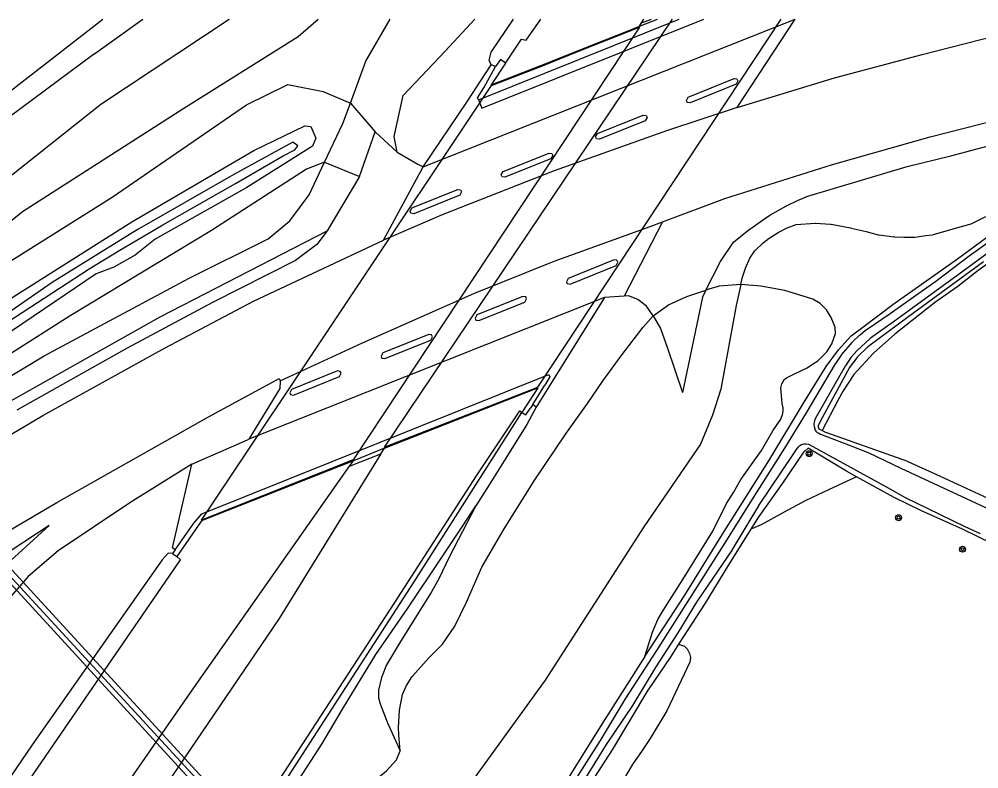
# Model space of a CAD drawing. Extents: x 135990 to 139000, y 393500 to 396000.
# Drawn here: x 136752.1 to 136881.1, y 395899.2 to 396000 of the extents above; entities that cross this region are included whole.
import ezdxf

# ---------------------------------------------------------------- set-up
doc = ezdxf.new("R2010")
doc.units = 0
for name, color, linetype in [('gg-knt-BGT kruinlijn', 7, 'Continuous'), ('gg-kwrk-duiker nz buis', 7, 'Continuous'), ('gg-kwrk-faunavoorziening', 7, 'Continuous'), ('gg-kwrk-kunstwerk niveau 01', 7, 'Continuous'), ('gt-symb-boom', 7, 'Continuous'), ('gx-grn-maaiveld', 7, 'Continuous')]:
    doc.layers.add(name, color=color, linetype=linetype)

# ---------------------------------------------------------------- blocks, each defined once
blk = doc.blocks.new('gt0-BOOM')
at = {"layer": 'gt-symb-boom'}
for radius in [0.4, 0.2]:
    blk.add_circle((0, 0), radius, dxfattribs=at)

msp = doc.modelspace()

# ---------------------------------------------------------------- linework, layer by layer
at = {"layer": 'gg-knt-BGT kruinlijn'}
for p, q in [((136762.044, 395995.263), (136768.678, 396000)), ((136813.807, 395989.17), (136840.793, 396000)), ((136815.534, 395995.586), (136818.523, 396000)), ((136762.044, 395995.263), (136741.043, 395979.651)), ((136815.243, 395994.506), (136815.534, 395995.586)), ((136815.505, 395993.852), (136815.243, 395994.506)), ((136797.803, 395978.827), (136799.934, 395984.839)), ((136877.309, 395981.611), (136884.984, 395983.688)), ((136871.42, 395980.188), (136877.309, 395981.611)), ((136858.08, 395976.195), (136871.42, 395980.188)), ((136797.803, 395978.827), (136793.459, 395971.529)), ((136855.218, 395974.892), (136856.713, 395975.617)), ((136856.713, 395975.617), (136858.08, 395976.195)), ((136852.991, 395973.64), (136855.218, 395974.892)), ((136849.962, 395971.544), (136852.141, 395973.049)), ((136852.141, 395973.049), (136852.991, 395973.64)), ((136793.459, 395971.529), (136792.083, 395969.718)), ((136848.108, 395970.023), (136849.962, 395971.544)), ((136792.083, 395969.718), (136789.217, 395967.533)), ((136846.347, 395967.419), (136848.108, 395970.023)), ((136789.217, 395967.533), (136778.056, 395961.895)), ((136844.386, 395963.54), (136846.347, 395967.419)), ((136778.056, 395961.895), (136766.602, 395955.782)), ((136766.602, 395955.782), (136751.759, 395947.42)), ((136776.614, 395933.494), (136823.278, 395952.2)), ((136823.278, 395952.2), (136823.39, 395951.926)), ((136823.39, 395951.926), (136822.734, 395950.771)), ((136821.129, 395948.201), (136822.734, 395950.771)), ((136821.129, 395948.201), (136820.785, 395947.65)), ((136775.563, 395932.244), (136776.614, 395933.494)), ((136756.096, 395931.917), (136743.067, 395923.338)), ((136773.039, 395928.647), (136775.563, 395932.244)), ((136772.124, 395928.175), (136771.302, 395927.3)), ((136772.688, 395928.146), (136772.124, 395928.175)), ((136773.039, 395928.647), (136772.688, 395928.146)), ((136771.302, 395927.3), (136753.82, 395902.409)), ((136753.82, 395902.409), (136734.219, 395873.922))]:
    msp.add_line(p, q, dxfattribs=at)
for points in [[(136844.386, 395963.54), (136843.931, 395962.639), (136841.252, 395949.798)], [(136747.922, 395837.186), (136751.253, 395841.912), (136755.518, 395847.89), (136758.657, 395852.395), (136762.79, 395858.404), (136767.574, 395865.316), (136771.565, 395870.906), (136775.928, 395877.102), (136780.671, 395884.181), (136785.649, 395891.613), (136789.235, 395897.041), (136792.75, 395902.536), (136795.553, 395907.208), (136800.031, 395914.58), (136804.309, 395920.822), (136808.864, 395927.561), (136811.616, 395931.743), (136813.438, 395934.56)]]:
    msp.add_lwpolyline(points, dxfattribs=at)
at = {"layer": 'gg-kwrk-duiker nz buis'}
msp.add_line((136701.313, 395978.839), (136798.11, 395873.773), dxfattribs=at)
at = {"layer": 'gg-kwrk-faunavoorziening'}
msp.add_lwpolyline([(136797.667, 395873.079), (136700.95, 395978.572), (136702.205, 395979.255), (136798.474, 395874.251)], dxfattribs=at)
at = {"layer": 'gg-kwrk-kunstwerk niveau 01'}
for points in [[(136839.849, 396000), (136801.138, 395942.429), (136821.774, 395950.501), (136854.515, 396000)], [(136833.969, 395998.336), (136835.482, 395998.947), (136796.956, 395940.725), (136776.565, 395932.634), (136815.547, 395991.083), (136822.213, 395993.659), (136827.858, 395995.938), (136833.969, 395998.336)]]:
    msp.add_lwpolyline(points, dxfattribs=at)
at = {"layer": 'gx-grn-maaiveld'}
for p, q in [((136806.384, 395980.127), (136856.38, 396000)), ((136835.445, 395999.04), (136837.88, 396000)), ((136835.738, 395999.503), (136836.045, 396000)), ((136835.738, 395999.503), (136837.06, 396000)), ((136848.57, 395988.121), (136856.397, 396000)), ((136835.445, 395999.04), (136835.738, 395999.503)), ((136816.121, 395993.66), (136815.505, 395993.852)), ((136796.597, 395988.704), (136799.934, 395984.839)), ((136799.934, 395984.839), (136802.878, 395982.114)), ((136793.119, 395980.765), (136797.803, 395978.827)), ((136801.067, 395970.285), (136806.384, 395980.127)), ((136838.561, 395972.738), (136833.401, 395962.776)), ((136830.766, 395962.578), (136782.927, 395943.51)), ((136830.766, 395962.578), (136821.573, 395947.807)), ((136833.401, 395962.776), (136830.766, 395962.578)), ((136821.573, 395947.807), (136821.129, 395948.201)), ((136801.175, 395942.336), (136796.994, 395940.632)), ((136800.704, 395941.572), (136801.175, 395942.336)), ((136796.487, 395939.912), (136800.704, 395941.572)), ((136796.487, 395939.912), (136796.994, 395940.632)), ((136772.688, 395928.146), (136773.268, 395927.771))]:
    msp.add_line(p, q, dxfattribs=at)
for points in [[(136655.013, 395900.262), (136667.553, 395914.547), (136683.542, 395931.466), (136702.331, 395949.694), (136718.995, 395964.508), (136728.676, 395972.633), (136750.846, 395990.324), (136763.321, 396000)], [(136660.085, 395897.101), (136661.001, 395898.611), (136677.976, 395916.041), (136695.739, 395933.453), (136707.771, 395945.741), (136710.419, 395946.624), (136713.23, 395948.155), (136734.613, 395966.246), (136749.517, 395977.81), (136763.042, 395988.579), (136780.282, 396000)], [(136664.048, 395894.398), (136684.626, 395913.963), (136704.4, 395932.915), (136722.465, 395948.992), (136738.06, 395962.495), (136752.5, 395974.16), (136774.205, 395988.023), (136789.571, 395997.663), (136792.285, 396000)], [(136796.597, 395988.704), (136798.682, 395994.337), (136801.924, 396000)], [(136802.878, 395982.114), (136802.481, 395984.228), (136803.688, 395989.725), (136809.36, 395995.69), (136813.347, 396000)], [(136813.807, 395989.17), (136814.273, 395988.049), (136844.106, 396000)], [(136817.47, 395994.099), (136819.589, 395997.302), (136820.233, 395997.172), (136822.188, 396000)], [(136838.561, 395972.738), (136846.929, 395975.869), (136861.399, 395980.467), (136874.533, 395984.187), (136885.775, 395987.047), (136895.513, 395989.277), (136908.734, 395992.025), (136921.118, 395994.211), (136935.243, 395996.595), (136948.81, 395998.304), (136962.004, 395999.639), (136967.695, 396000)], [(136848.57, 395988.121), (136861.657, 395992.107), (136873.437, 395995.259), (136881.352, 395997.27), (136891.476, 395999.677), (136892.999, 396000)], [(136817.47, 395994.099), (136815.511, 395991.176), (136822.177, 395993.752), (136827.821, 395996.031), (136833.933, 395998.429), (136835.445, 395999.04)], [(136806.384, 395980.127), (136812.242, 395988.827), (136815.505, 395993.852)], [(136813.807, 395989.17), (136813.694, 395989.444), (136814.518, 395990.785), (136816.121, 395993.66)], [(136817.47, 395994.099), (136816.756, 395994.581), (136816.121, 395993.66)], [(136793.119, 395980.765), (136790.678, 395979.854), (136777.949, 395971.578), (136758.935, 395960.129), (136741.983, 395949.355), (136723.779, 395936.743), (136720.435, 395935.695), (136719.124, 395935.73), (136717.876, 395936.925), (136717.492, 395938.589), (136720.236, 395943.704), (136728.108, 395951.072), (136748.15, 395965.77), (136764.585, 395976.089), (136782.647, 395988.498), (136788.189, 395991.239), (136792.935, 395990.283), (136796.597, 395988.704)], [(136842.004, 395989.522), (136848.175, 395992.019), (136848.566, 395991.958), (136848.682, 395991.698), (136848.444, 395991.247), (136842.274, 395988.749), (136841.884, 395988.813), (136841.766, 395989.07), (136842.004, 395989.522)], [(136793.119, 395980.765), (136795.581, 395985.958), (136796.597, 395988.704)], [(136848.57, 395988.121), (136839.073, 395985), (136824.001, 395979.592), (136808.935, 395973.694), (136801.067, 395970.285)], [(136829.796, 395984.629), (136835.974, 395987.109), (136836.364, 395987.046), (136836.48, 395986.786), (136836.241, 395986.336), (136830.064, 395983.855), (136829.674, 395983.92), (136829.557, 395984.178), (136829.796, 395984.629)], [(136723.738, 395941.835), (136734.285, 395950.492), (136749.234, 395961.41), (136767.216, 395972.761), (136783.623, 395982.364), (136790.492, 395985.652), (136791.271, 395985.565), (136791.966, 395983.99), (136791.508, 395982.938), (136782.697, 395977.371), (136770.34, 395970.441), (136767.645, 395968.29), (136764.784, 395966.652), (136762.413, 395965.757), (136746.956, 395955.299), (136734.332, 395946.285), (136724.933, 395938.887), (136723.994, 395938.944), (136723.156, 395940.678), (136723.738, 395941.835)], [(136771.407, 395972.348), (136781.139, 395977.903), (136787.56, 395981.605), (136789.15, 395982.435), (136789.517, 395982.988), (136788.874, 395983.475), (136788.389, 395983.215), (136780.925, 395979.131), (136767.92, 395971.667), (136756.49, 395964.608), (136747.097, 395958.082), (136729.672, 395945.171), (136725.131, 395941.541), (136724.614, 395940.806), (136724.843, 395940.203), (136725.365, 395939.915), (136726.553, 395941.266), (136729.572, 395943.85), (136740.093, 395951.74), (136749.516, 395958.635), (136761.493, 395966.452), (136765.398, 395968.79), (136771.407, 395972.348)], [(136802.878, 395982.114), (136805.671, 395980.505), (136806.384, 395980.127)], [(136817.112, 395979.531), (136823.296, 395981.995), (136823.686, 395981.932), (136823.802, 395981.671), (136823.561, 395981.221), (136817.377, 395978.757), (136816.986, 395978.82), (136816.871, 395979.081), (136817.112, 395979.531)], [(136667.178, 395892.262), (136668.784, 395893.897), (136682.123, 395905.334), (136698.14, 395917.768), (136717.662, 395931.539), (136737.122, 395943.696), (136755.445, 395954.721), (136774.907, 395965.157), (136785.538, 395970.447), (136788.452, 395972.872), (136791.048, 395976.397), (136793.119, 395980.765)], [(136804.855, 395974.612), (136811.03, 395977.098), (136811.421, 395977.036), (136811.537, 395976.776), (136811.298, 395976.325), (136805.123, 395973.839), (136804.732, 395973.901), (136804.616, 395974.161), (136804.855, 395974.612)], [(136836.169, 395914.295), (136841.577, 395922.559), (136846.622, 395930.742), (136852.847, 395940.626), (136857.525, 395948.351), (136860.545, 395953.306), (136862.214, 395955.518), (136863.923, 395957.425), (136865.683, 395958.729), (136869.525, 395961.655), (136878.217, 395967.765), (136886.009, 395973.524)], [(136849.068, 395964.322), (136849.26, 395965.181), (136849.708, 395966.53), (136850.302, 395967.869), (136850.952, 395968.849), (136852.082, 395969.926), (136852.873, 395970.571), (136854.101, 395971.335), (136855.304, 395971.932), (136856.503, 395972.392), (136859.065, 395972.558), (136859.172, 395972.556), (136861.107, 395972.433), (136861.238, 395972.417), (136863.837, 395971.933), (136863.893, 395971.921), (136865.922, 395971.43), (136867.522, 395971.023), (136867.646, 395970.999), (136869.71, 395970.739), (136869.783, 395970.732), (136871.006, 395970.669), (136871.071, 395970.667), (136872.325, 395970.683), (136872.456, 395970.693), (136873.952, 395970.906), (136874.821, 395971.009), (136874.979, 395971.04), (136877.646, 395971.802), (136879.881, 395972.434), (136880.052, 395972.5), (136882.03, 395973.472)], [(136669.295, 395890.818), (136678.711, 395898.867), (136693.611, 395910.504), (136714.307, 395925.469), (136730.947, 395936.783), (136749.912, 395948.081), (136771.044, 395959.984), (136793.459, 395971.529)], [(136787.157, 395951.382), (136798.23, 395956.458), (136813.185, 395963.113), (136823.977, 395967.48), (136836.903, 395972.117), (136838.561, 395972.738)], [(136826.457, 395897.081), (136830.231, 395903.014), (136833.567, 395908.606), (136837.803, 395915.131), (136842.63, 395922.714), (136846.97, 395929.595), (136850.437, 395935.106), (136854.981, 395942.321), (136857.897, 395947.075), (136861.802, 395953.652), (136861.839, 395953.711), (136862.62, 395954.838), (136862.681, 395954.917), (136864.056, 395956.531), (136864.113, 395956.593), (136865.043, 395957.514), (136865.109, 395957.574), (136865.855, 395958.192), (136865.93, 395958.248), (136869.135, 395960.427), (136872.577, 395962.84), (136875.308, 395964.773), (136879.767, 395968.182), (136884.484, 395971.559)], [(136672.575, 395888.598), (136685.571, 395899.355), (136698.593, 395909.516), (136712.589, 395919.73), (136726.039, 395928.986), (136739.677, 395937.488), (136755.276, 395946.695), (136771.709, 395955.812), (136783.582, 395962.105), (136801.067, 395970.285)], [(136883.179, 395969.203), (136878.288, 395965.604), (136871.704, 395960.844), (136869.739, 395959.376), (136866.523, 395957.112), (136866.42, 395957.029), (136864.759, 395955.496), (136864.686, 395955.421), (136863.954, 395954.588), (136863.877, 395954.489), (136863.139, 395953.401), (136863.097, 395953.333), (136859.136, 395946.332), (136859.006, 395946.026), (136858.933, 395945.746), (136858.917, 395945.593), (136858.911, 395945.502), (136858.945, 395945.222), (136859.082, 395944.715), (136859.168, 395944.608), (136859.306, 395944.466), (136859.546, 395944.317), (136859.784, 395944.211), (136863.54, 395942.743), (136866.303, 395941.667), (136870.593, 395939.626), (136883.128, 395933.807)], [(136883.82, 395968.219), (136880.996, 395966.186), (136878.237, 395964.072), (136875.285, 395961.971), (136869.788, 395957.639), (136866.918, 395955.084), (136864.283, 395952.208), (136862.83, 395950.022), (136862.138, 395948.737), (136860.038, 395944.691)], [(136832.55, 395967.328), (136832.433, 395967.588), (136832.042, 395967.649), (136825.872, 395965.152), (136825.634, 395964.7), (136825.751, 395964.443), (136826.142, 395964.38), (136832.312, 395966.877), (136832.55, 395967.328)], [(136881.702, 395967.391), (136871.646, 395960.026), (136866.273, 395956.032), (136866.168, 395955.943), (136864.782, 395954.603), (136864.675, 395954.483), (136863.781, 395953.317), (136863.695, 395953.184), (136859.726, 395945.896), (136859.684, 395945.812), (136859.467, 395945.303), (136859.489, 395945.186), (136859.555, 395944.935), (136860.038, 395944.691)], [(136849.068, 395964.322), (136848.439, 395961.508), (136846.403, 395950.264), (136845.293, 395946.737), (136843.673, 395942.867), (136836.057, 395931.748), (136822.79, 395911.138), (136812.185, 395896.491), (136803.796, 395885.253), (136797.385, 395876.512)], [(136836.169, 395914.295), (136837.203, 395917.573), (136837.929, 395919.282), (136838.646, 395920.488), (136841.281, 395924.66), (136845.309, 395931.17), (136847.17, 395934.873), (136848.078, 395936.35), (136849.092, 395938.109), (136851.88, 395941.985), (136853.387, 395944.648), (136854.438, 395946.213), (136854.728, 395946.977), (136854.766, 395947.366), (136854.773, 395947.723), (136854.634, 395948.32), (136854.573, 395948.881), (136854.458, 395950.449), (136854.574, 395950.977), (136854.961, 395951.599), (136855.292, 395951.802), (136856.115, 395952.239), (136857.322, 395952.802), (136857.994, 395953.123), (136858.602, 395953.517), (136859.445, 395954.038), (136860.646, 395955.291), (136861.302, 395956.355), (136861.788, 395957.722), (136861.754, 395958.602), (136861.23, 395959.882), (136860.607, 395960.915), (136859.729, 395961.791), (136858.774, 395962.344), (136854.983, 395963.504), (136851.785, 395964.121), (136849.068, 395964.322)], [(136849.068, 395964.322), (136846.155, 395964.083), (136844.803, 395963.676), (136844.386, 395963.54)], [(136820.288, 395962.386), (136820.173, 395962.647), (136819.782, 395962.71), (136813.599, 395960.244), (136813.359, 395959.794), (136813.475, 395959.536), (136813.865, 395959.47), (136820.048, 395961.936), (136820.288, 395962.386)], [(136837.313, 395960.13), (136836.401, 395961.401), (136835.234, 395962.304), (136833.964, 395962.818), (136833.401, 395962.776)], [(136837.313, 395960.13), (136839.353, 395961.577), (136841.804, 395962.696), (136844.386, 395963.54)], [(136803.286, 395901.619), (136803.097, 395903.78), (136803.069, 395904.733), (136803.191, 395907.098), (136803.597, 395909.205), (136804.129, 395910.404), (136804.898, 395911.603), (136807.169, 395914.171), (136808.96, 395915.942), (136810.645, 395918.402), (136812.198, 395921.609), (136814.256, 395926.317), (136817.143, 395931.247), (136821.293, 395937.919), (136825.579, 395944.238), (136828.472, 395948.34), (136830.592, 395951.406), (136833.118, 395954.929), (136835.939, 395958.599), (136837.313, 395960.13)], [(136837.313, 395960.13), (136838.3, 395958.388), (136839.232, 395955.753), (136841.252, 395949.798)], [(136800.715, 395954.687), (136800.831, 395954.427), (136801.222, 395954.365), (136807.398, 395956.848), (136807.637, 395957.299), (136807.521, 395957.559), (136807.13, 395957.621), (136800.954, 395955.138), (136800.715, 395954.687)], [(136788.435, 395949.771), (136788.551, 395949.511), (136788.942, 395949.449), (136795.117, 395951.935), (136795.356, 395952.386), (136795.24, 395952.646), (136794.849, 395952.708), (136788.674, 395950.222), (136788.435, 395949.771)], [(136681.853, 395882.145), (136695.435, 395893.372), (136709.605, 395904.131), (136722.512, 395913.477), (136740.403, 395925.178), (136757.155, 395935.014), (136777.541, 395946.527), (136787.011, 395951.669), (136787.157, 395951.382)], [(136787.157, 395951.382), (136787.091, 395950.347), (136782.927, 395943.51)], [(136801.175, 395942.336), (136821.81, 395950.408), (136819.632, 395947.113)], [(136756.094, 395852.538), (136769.126, 395871.161), (136787.032, 395897.654), (136802.561, 395921.558), (136813.529, 395938.593), (136819.395, 395947.332), (136819.632, 395947.113)], [(136756.094, 395852.538), (136756.666, 395852.008), (136772.418, 395874.65), (136788.283, 395898.204), (136805.159, 395924.35), (136819.632, 395947.113)], [(136821.573, 395947.807), (136820.316, 395945.506), (136817.472, 395940.987), (136815.012, 395937.037), (136813.438, 395934.56)], [(136819.632, 395947.113), (136820.197, 395946.812), (136820.785, 395947.65)], [(136860.038, 395944.691), (136860.481, 395944.468), (136860.597, 395944.418), (136871.465, 395940.568), (136871.545, 395940.535), (136875.867, 395938.569), (136883.452, 395935.063), (136888.171, 395932.76)], [(136775.264, 395940.164), (136782.781, 395943.452), (136782.927, 395943.51)], [(136827.378, 395896.613), (136831.039, 395902.473), (136834.564, 395907.732), (136837.706, 395912.909), (136840.657, 395917.479), (136843.31, 395921.828), (136843.338, 395921.871), (136847.952, 395928.662), (136847.984, 395928.711), (136851.496, 395934.574), (136851.523, 395934.618), (136856.107, 395941.45), (136856.672, 395942.279), (136856.849, 395942.514), (136857.009, 395942.68), (136857.25, 395942.828), (136857.351, 395942.871), (136857.557, 395942.912), (136857.839, 395942.897), (136858.171, 395942.833), (136858.259, 395942.811), (136868.802, 395937.036), (136871.18, 395935.675), (136874.224, 395934.208), (136879.216, 395931.769), (136881.237, 395930.82)], [(136864.613, 395938.439), (136863.276, 395939.238), (136858.114, 395942.299), (136857.711, 395941.94), (136857.594, 395941.857), (136857.487, 395941.771), (136854.704, 395937.623), (136851.503, 395933.132), (136851.47, 395933.081), (136850.435, 395931.427)], [(136800.704, 395941.572), (136787.04, 395919.431), (136760.799, 395880.813), (136735.822, 395845.297)], [(136796.994, 395940.632), (136776.602, 395932.541), (136773.268, 395927.771)], [(136775.264, 395940.164), (136766.95, 395934.945), (136757.33, 395928.503), (136753.302, 395925.046), (136747.032, 395917.926), (136741.995, 395911.358), (136733.442, 395899.599), (136723.132, 395885.147), (136707.851, 395864.516)], [(136732.493, 395848.127), (136752.04, 395876.178), (136775.541, 395910.107), (136796.487, 395939.912)], [(136773.039, 395928.647), (136772.668, 395928.892), (136775.264, 395940.164)], [(136864.613, 395938.439), (136860.847, 395936.733), (136857.82, 395935.272), (136854.802, 395933.676), (136851.826, 395932.011), (136850.435, 395931.427)], [(136882.989, 395929.385), (136878.863, 395931.421), (136873.383, 395933.906), (136869.701, 395935.677), (136864.613, 395938.439)], [(136813.438, 395934.56), (136809.886, 395927.649), (136808.532, 395924.832), (136807.457, 395922.914), (136805.722, 395920.15), (136803.195, 395916.086), (136801.436, 395913.176), (136800.782, 395911.476), (136800.396, 395909.77), (136800.392, 395908.759), (136800.622, 395907.956), (136801.573, 395905.382), (136803.286, 395901.619)], [(136736.206, 395916.956), (136749.912, 395926.29), (136756.096, 395931.917)], [(136850.435, 395931.427), (136847.441, 395926.64), (136844.275, 395921.49), (136840.719, 395915.976)], [(136722.882, 395853.905), (136725.362, 395857.344), (136748.113, 395890.014), (136763.56, 395912.419), (136773.775, 395927.31), (136773.268, 395927.771)], [(136840.719, 395915.976), (136841.519, 395915.678), (136841.86, 395915.329), (136842.194, 395914.684), (136842.297, 395914.167), (136842.226, 395913.524), (136839.117, 395907.018), (136836.877, 395903.265), (136835.744, 395901.509), (136834.547, 395899.853), (136833.399, 395897.916), (136831.813, 395894.504), (136830.223, 395891.188), (136828.486, 395888.009), (136826.786, 395885.328), (136824.766, 395882.42), (136822.136, 395879.408), (136820.481, 395877.316), (136818.963, 395875.215), (136817.978, 395873.089), (136817.701, 395871.602), (136817.617, 395869.474), (136817.228, 395866.939), (136817.309, 395865.597)], [(136840.719, 395915.976), (136839.562, 395914.183), (136836.624, 395909.836), (136836.593, 395909.788), (136831.807, 395901.762), (136828.91, 395897.324)], [(136836.169, 395914.295), (136830.402, 395905.181), (136824.765, 395896.14), (136821.803, 395891.347), (136814.221, 395879.695)], [(136797.385, 395876.512), (136794.649, 395876.094), (136793.07, 395876.117), (136791.523, 395876.701), (136790.74, 395877.318), (136790.149, 395878.19), (136789.915, 395879.288), (136790.24, 395881.878), (136791.028, 395885.56), (136792.793, 395890.097), (136793.923, 395892.153), (136795.558, 395894.128), (136798.265, 395896.325), (136801.47, 395898.92), (136802.78, 395900.42), (136803.286, 395901.619)]]:
    msp.add_lwpolyline(points, dxfattribs=at)

# ---------------------------------------------------------------- block references
at = {"layer": 'gt-symb-boom'}
for p in [(136858.268, 395941.574), (136870.287, 395932.966), (136878.889, 395928.725)]:
    msp.add_blockref('gt0-BOOM', p, dxfattribs=at)

doc.saveas('drawing.dxf')
